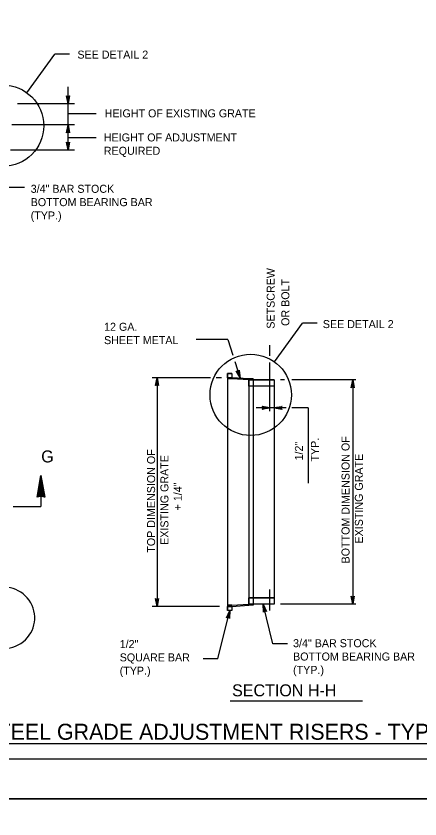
# Model space of a CAD drawing. Extents: x 2087776 to 2104538, y 970919 to 982612.
# Drawn here: x 2091419 to 2091915, y 974792 to 975780 of the extents above; entities that cross this region are included whole.
import ezdxf

# ---------------------------------------------------------------- set-up
doc = ezdxf.new("R2010")
doc.units = 0
doc.layers.add('1', color=7, linetype='Continuous')
doc.layers.add('PLT-BNDY', color=7, linetype='Continuous')

msp = doc.modelspace()

# ---------------------------------------------------------------- linework, layer by layer
at = {"layer": '1'}
for p, q in [((2091431.91, 975685.56), (2091466.26, 975733.02)), ((2091484.12, 975733.02), (2091466.26, 975733.02)), ((2091482.52, 975614.91), (2091482.52, 975693.09)), ((2091490.58, 975672.19), (2091420.12, 975672.19)), ((2091517.03, 975659.8), (2091482.52, 975659.8)), ((2091490.58, 975646.16), (2091413.39, 975646.16)), ((2091517.03, 975630.04), (2091482.52, 975630.04)), ((2091490.58, 975614.91), (2091411.71, 975614.91)), ((2091428.93, 975569.08), (2091379.71, 975569.08)), ((2091736.35, 975354.54), (2091770.71, 975402)), ((2091788.56, 975402), (2091770.71, 975402)), ((2091678.76, 975382.13), (2091639.94, 975382.13)), ((2091678.76, 975382.13), (2091684.95, 975362.94)), ((2091730.75, 975361.93), (2091730.75, 975375.1)), ((2091687.44, 975355.19), (2091694.12, 975334.48)), ((2091730.75, 975294.15), (2091730.75, 975353.99)), ((2091657.77, 975335.12), (2091585.72, 975335.12)), ((2091591.96, 975335.12), (2091591.96, 975053.87)), ((2091671.09, 975335.12), (2091664.54, 975335.12)), ((2091683.89, 975340.33), (2091678.67, 975340.33)), ((2091678.67, 975340.33), (2091678.67, 975048.65)), ((2091683.89, 975335.12), (2091678.67, 975335.12)), ((2091683.89, 975333.82), (2091678.67, 975333.82)), ((2091683.89, 975340.33), (2091683.89, 975335.12)), ((2091704.71, 975333.82), (2091683.89, 975335.12)), ((2091704.71, 975332.52), (2091683.89, 975333.82)), ((2091709.92, 975333.82), (2091704.71, 975333.82)), ((2091735.96, 975332.52), (2091704.71, 975332.52)), ((2091704.71, 975332.52), (2091704.71, 975056.47)), ((2091709.92, 975333.82), (2091709.92, 975332.52)), ((2091709.92, 975332.52), (2091709.92, 975056.47)), ((2091735.96, 975332.52), (2091735.96, 975056.47)), ((2091748.71, 975332.52), (2091743.49, 975332.52)), ((2091836.27, 975332.52), (2091757.59, 975332.52)), ((2091832.49, 975332.52), (2091832.49, 975056.47)), ((2091735.96, 975324.7), (2091704.71, 975324.7)), ((2091750.82, 975297.98), (2091713.58, 975297.98)), ((2091777.57, 975297.98), (2091757.59, 975297.98)), ((2091777.57, 975297.98), (2091777.57, 975205.19)), ((2091449.12, 975188.99), (2091449.12, 975176.65)), ((2091415, 975176.65), (2091449.12, 975176.65)), ((2091730.75, 975048.64), (2091730.75, 975074.57)), ((2091683.89, 975055.17), (2091704.71, 975056.47)), ((2091735.96, 975064.28), (2091704.71, 975064.28)), ((2091735.96, 975056.47), (2091704.71, 975056.47)), ((2091709.92, 975056.47), (2091709.92, 975055.17)), ((2091734.32, 975007.89), (2091722.24, 975056.47)), ((2091836.27, 975056.47), (2091743.49, 975056.47)), ((2091668.67, 975053.87), (2091585.72, 975053.87)), ((2091666.63, 974989.13), (2091681.43, 975048.65)), ((2091683.89, 975055.17), (2091678.67, 975055.17)), ((2091683.89, 975053.87), (2091678.67, 975053.87)), ((2091683.89, 975048.65), (2091678.67, 975048.65)), ((2091683.89, 975053.87), (2091704.71, 975055.17)), ((2091683.89, 975053.87), (2091683.89, 975048.65)), ((2091709.92, 975055.17), (2091704.71, 975055.17)), ((2091752.34, 975007.89), (2091734.32, 975007.89)), ((2091666.63, 974989.13), (2091648.78, 974989.13)), ((2091681.81, 974937.55), (2091844.48, 974937.55)), ((2092156.02, 974884.64), (2091188.97, 974884.64))]:
    msp.add_line(p, q, dxfattribs=at)
for points in [[(2093241.55, 974866.19), (2093241.55, 976716.58), (2090662.81, 976716.58), (2090662.81, 974866.19), (2093241.55, 974866.19), (2093241.55, 974952.67), (2092585.39, 974952.67), (2092585.39, 975164.86), (2093241.55, 975164.86), (2093241.55, 975259.89), (2092585.39, 975259.89), (2092585.39, 974866.19), (2092843.92, 974866.19), (2092843.92, 974952.67), (2092843.92, 974866.19), (2093096.55, 974866.19), (2093096.55, 974952.67), (2093096.55, 974912.26), (2093241.55, 974912.26)], [(2091482.52, 975672.19), (2091480.68, 975681.98), (2091480.94, 975681.6), (2091481.2, 975681.23), (2091481.53, 975681.03), (2091481.86, 975680.84), (2091482.19, 975680.78), (2091482.52, 975680.72), (2091482.84, 975680.78), (2091483.17, 975680.84), (2091483.5, 975681.03), (2091483.83, 975681.23), (2091484.09, 975681.6), (2091484.35, 975681.98), (2091482.52, 975672.19), (2091484.09, 975681.6), (2091483.83, 975681.23), (2091482.52, 975672.19), (2091483.5, 975681.03), (2091483.17, 975680.84), (2091482.52, 975672.19), (2091482.84, 975680.78), (2091482.52, 975680.72), (2091482.52, 975672.19), (2091482.19, 975680.78), (2091481.86, 975680.84), (2091482.52, 975672.19), (2091481.53, 975681.03), (2091481.2, 975681.23), (2091482.52, 975672.19), (2091480.94, 975681.6)], [(2091482.52, 975646.16), (2091484.35, 975636.37), (2091484.09, 975636.75), (2091483.83, 975637.13), (2091483.5, 975637.32), (2091483.17, 975637.51), (2091482.84, 975637.57), (2091482.52, 975637.63), (2091482.19, 975637.57), (2091481.86, 975637.51), (2091481.53, 975637.32), (2091481.2, 975637.13), (2091480.94, 975636.75), (2091480.68, 975636.37), (2091482.52, 975646.16), (2091480.94, 975636.75), (2091481.2, 975637.13), (2091482.52, 975646.16), (2091481.53, 975637.32), (2091481.86, 975637.51), (2091482.52, 975646.16), (2091482.19, 975637.57), (2091482.52, 975637.63), (2091482.52, 975646.16), (2091482.84, 975637.57), (2091483.17, 975637.51), (2091482.52, 975646.16), (2091483.5, 975637.32), (2091483.83, 975637.13), (2091482.52, 975646.16), (2091484.09, 975636.75)], [(2091482.52, 975614.91), (2091480.68, 975624.69), (2091480.94, 975624.32), (2091481.2, 975623.94), (2091481.53, 975623.74), (2091481.86, 975623.55), (2091482.19, 975623.49), (2091482.52, 975623.44), (2091482.84, 975623.49), (2091483.17, 975623.55), (2091483.5, 975623.74), (2091483.83, 975623.94), (2091484.09, 975624.32), (2091484.35, 975624.69), (2091482.52, 975614.91), (2091484.09, 975624.32), (2091483.83, 975623.94), (2091482.52, 975614.91), (2091483.5, 975623.74), (2091483.17, 975623.55), (2091482.52, 975614.91), (2091482.84, 975623.49), (2091482.52, 975623.44), (2091482.52, 975614.91), (2091482.19, 975623.49), (2091481.86, 975623.55), (2091482.52, 975614.91), (2091481.53, 975623.74), (2091481.2, 975623.94), (2091482.52, 975614.91), (2091480.94, 975624.32)], [(2091694.12, 975334.48), (2091689.37, 975343.23), (2091689.74, 975342.95), (2091690.1, 975342.67), (2091690.47, 975342.59), (2091690.84, 975342.5), (2091691.17, 975342.55), (2091691.5, 975342.6), (2091691.8, 975342.75), (2091692.09, 975342.91), (2091692.35, 975343.19), (2091692.6, 975343.48), (2091692.73, 975343.92), (2091692.86, 975344.36), (2091694.12, 975334.48), (2091692.73, 975343.92), (2091692.6, 975343.48), (2091694.12, 975334.48), (2091692.35, 975343.19), (2091692.09, 975342.91), (2091694.12, 975334.48), (2091691.8, 975342.75), (2091691.5, 975342.6), (2091694.12, 975334.48), (2091691.17, 975342.55), (2091690.84, 975342.5), (2091694.12, 975334.48), (2091690.47, 975342.59), (2091690.1, 975342.67), (2091694.12, 975334.48), (2091689.74, 975342.95)], [(2091591.96, 975335.12), (2091593.79, 975325.33), (2091593.53, 975325.71), (2091593.27, 975326.09), (2091592.94, 975326.28), (2091592.61, 975326.47), (2091592.28, 975326.53), (2091591.96, 975326.59), (2091591.63, 975326.53), (2091591.3, 975326.47), (2091590.97, 975326.28), (2091590.64, 975326.09), (2091590.38, 975325.71), (2091590.12, 975325.33), (2091591.96, 975335.12), (2091590.38, 975325.71), (2091590.64, 975326.09), (2091591.96, 975335.12), (2091590.97, 975326.28), (2091591.3, 975326.47), (2091591.96, 975335.12), (2091591.63, 975326.53), (2091591.96, 975326.59), (2091591.96, 975335.12), (2091592.28, 975326.53), (2091592.61, 975326.47), (2091591.96, 975335.12), (2091592.94, 975326.28), (2091593.27, 975326.09), (2091591.96, 975335.12), (2091593.53, 975325.71)], [(2091832.49, 975332.52), (2091834.32, 975322.73), (2091834.06, 975323.11), (2091833.8, 975323.49), (2091833.47, 975323.68), (2091833.14, 975323.87), (2091832.82, 975323.93), (2091832.49, 975323.99), (2091832.16, 975323.93), (2091831.83, 975323.87), (2091831.5, 975323.68), (2091831.17, 975323.49), (2091830.91, 975323.11), (2091830.65, 975322.73), (2091832.49, 975332.52), (2091830.91, 975323.11), (2091831.17, 975323.49), (2091832.49, 975332.52), (2091831.5, 975323.68), (2091831.83, 975323.87), (2091832.49, 975332.52), (2091832.16, 975323.93), (2091832.49, 975323.99), (2091832.49, 975332.52), (2091832.82, 975323.93), (2091833.14, 975323.87), (2091832.49, 975332.52), (2091833.47, 975323.68), (2091833.8, 975323.49), (2091832.49, 975332.52), (2091834.06, 975323.11)], [(2091730.75, 975297.98), (2091720.96, 975296.14), (2091721.34, 975296.41), (2091721.72, 975296.67), (2091721.91, 975297), (2091722.11, 975297.32), (2091722.16, 975297.65), (2091722.22, 975297.98), (2091722.16, 975298.31), (2091722.11, 975298.64), (2091721.91, 975298.96), (2091721.72, 975299.29), (2091721.34, 975299.55), (2091720.96, 975299.81), (2091730.75, 975297.98), (2091721.34, 975299.55), (2091721.72, 975299.29), (2091730.75, 975297.98), (2091721.91, 975298.96), (2091722.11, 975298.64), (2091730.75, 975297.98), (2091722.16, 975298.31), (2091722.22, 975297.98), (2091730.75, 975297.98), (2091722.16, 975297.65), (2091722.11, 975297.32), (2091730.75, 975297.98), (2091721.91, 975297), (2091721.72, 975296.67), (2091730.75, 975297.98), (2091721.34, 975296.41)], [(2091735.96, 975297.98), (2091745.75, 975299.81), (2091745.37, 975299.55), (2091744.99, 975299.29), (2091744.8, 975298.96), (2091744.61, 975298.64), (2091744.55, 975298.31), (2091744.49, 975297.98), (2091744.55, 975297.65), (2091744.61, 975297.32), (2091744.8, 975297), (2091744.99, 975296.67), (2091745.37, 975296.41), (2091745.75, 975296.14), (2091735.96, 975297.98), (2091745.37, 975296.41), (2091744.99, 975296.67), (2091735.96, 975297.98), (2091744.8, 975297), (2091744.61, 975297.32), (2091735.96, 975297.98), (2091744.55, 975297.65), (2091744.49, 975297.98), (2091735.96, 975297.98), (2091744.55, 975298.31), (2091744.61, 975298.64), (2091735.96, 975297.98), (2091744.8, 975298.96), (2091744.99, 975299.29), (2091735.96, 975297.98), (2091745.37, 975299.55)], [(2091444.38, 975188.07), (2091449.12, 975214.94), (2091453.74, 975188.07), (2091453.14, 975188.37), (2091453.2, 975191.21), (2091452.6, 975194.69), (2091452.53, 975188.56), (2091451.91, 975188.68), (2091451.88, 975198.87), (2091451.27, 975202.48), (2091451.28, 975188.85), (2091450.61, 975188.98), (2091450.63, 975206.16), (2091449.93, 975210.26), (2091449.95, 975189.06), (2091449.35, 975189.02), (2091449.33, 975213.71), (2091449.11, 975214.91), (2091448.51, 975211.46), (2091448.67, 975189.1), (2091448.05, 975189.01), (2091447.9, 975208.03), (2091447.3, 975204.64), (2091447.3, 975188.9), (2091446.72, 975188.89), (2091446.62, 975200.8), (2091445.93, 975196.92), (2091446, 975188.68), (2091445.33, 975188.51), (2091445.37, 975193.71), (2091444.68, 975189.77), (2091444.83, 975188.26)], [(2091832.49, 975056.47), (2091830.65, 975066.25), (2091830.91, 975065.88), (2091831.17, 975065.5), (2091831.5, 975065.3), (2091831.83, 975065.11), (2091832.16, 975065.05), (2091832.49, 975065), (2091832.82, 975065.05), (2091833.14, 975065.11), (2091833.47, 975065.3), (2091833.8, 975065.5), (2091834.06, 975065.88), (2091834.32, 975066.25), (2091832.49, 975056.47), (2091834.06, 975065.88), (2091833.8, 975065.5), (2091832.49, 975056.47), (2091833.47, 975065.3), (2091833.14, 975065.11), (2091832.49, 975056.47), (2091832.82, 975065.05), (2091832.49, 975065), (2091832.49, 975056.47), (2091832.16, 975065.05), (2091831.83, 975065.11), (2091832.49, 975056.47), (2091831.5, 975065.3), (2091831.17, 975065.5), (2091832.49, 975056.47), (2091830.91, 975065.88)], [(2091591.96, 975053.87), (2091590.12, 975063.65), (2091590.38, 975063.28), (2091590.64, 975062.9), (2091590.97, 975062.7), (2091591.3, 975062.51), (2091591.63, 975062.45), (2091591.96, 975062.4), (2091592.28, 975062.45), (2091592.61, 975062.51), (2091592.94, 975062.7), (2091593.27, 975062.9), (2091593.53, 975063.28), (2091593.79, 975063.65), (2091591.96, 975053.87), (2091593.53, 975063.28), (2091593.27, 975062.9), (2091591.96, 975053.87), (2091592.94, 975062.7), (2091592.61, 975062.51), (2091591.96, 975053.87), (2091592.28, 975062.45), (2091591.96, 975062.4), (2091591.96, 975053.87), (2091591.63, 975062.45), (2091591.3, 975062.51), (2091591.96, 975053.87), (2091590.97, 975062.7), (2091590.64, 975062.9), (2091591.96, 975053.87), (2091590.38, 975063.28)], [(2091722.24, 975056.47), (2091726.38, 975047.41), (2091725.69, 975048.02), (2091724.96, 975048.24), (2091724.3, 975048.19), (2091723.69, 975047.92), (2091723.15, 975047.39), (2091722.82, 975046.53), (2091722.24, 975056.47), (2091723.15, 975047.39), (2091723.69, 975047.92), (2091722.24, 975056.47), (2091724.3, 975048.19), (2091724.96, 975048.24), (2091722.24, 975056.47), (2091725.69, 975048.02)], [(2091681.43, 975048.65), (2091680.85, 975038.72), (2091680.52, 975039.57), (2091679.98, 975040.11), (2091679.37, 975040.38), (2091678.71, 975040.43), (2091677.98, 975040.21), (2091677.29, 975039.6), (2091681.43, 975048.65), (2091677.98, 975040.21), (2091678.71, 975040.43), (2091681.43, 975048.65), (2091679.37, 975040.38), (2091679.98, 975040.11), (2091681.43, 975048.65), (2091680.52, 975039.57)]]:
    msp.add_lwpolyline(points, dxfattribs=at)
for points in [[(2091678.67, 975335.12), (2091678.67, 975340.33), (2091683.89, 975340.33), (2091683.89, 975335.12)], [(2091735.96, 975332.52), (2091735.96, 975324.7), (2091704.71, 975324.7), (2091704.71, 975332.52)], [(2091735.96, 975064.28), (2091735.96, 975056.47), (2091704.71, 975056.47), (2091704.71, 975064.28)], [(2091678.67, 975048.65), (2091678.67, 975053.87), (2091683.89, 975053.87), (2091683.89, 975048.65)]]:
    msp.add_lwpolyline(points, close=True, dxfattribs=at)
for centre in [(2091402.59, 975645.05), (2091707.03, 975314.03)]:
    msp.add_circle(centre, 50, dxfattribs=at)
for centre, radius, start, end in [((2091449.07, 975176.54), 12.44, 67.87619, 112.12381), ((2091404.07, 975039.74), 37.5, 129.38921, 116.64945)]:
    msp.add_arc(centre, radius, start, end, dxfattribs=at)
at = {"layer": 'PLT-BNDY'}
for points in [[(2090534.86, 976765.79), (2093294.05, 976765.79), (2093294.05, 974816.97), (2090534.86, 974816.97)], [(2090534.86, 974816.97), (2093294.05, 974816.97), (2093294.05, 972868.16), (2090534.86, 972868.16)]]:
    msp.add_lwpolyline(points, close=True, dxfattribs=at)

# ---------------------------------------------------------------- texts
at = {"layer": '1'}
for s, height, rotation, p in [('SEE DETAIL 2', 9.8425, 360, (2091493.94, 975727.62)), ('  SETSCREW', 9.843, 90, (2091736.51, 975388.07)), ('OR BOLT', 9.843, 90, (2091754.56, 975398.84)), ('SEE DETAIL 2', 9.8425, 360, (2091795.72, 975396.13)), ('1/2"', 9.843, 90, (2091771.26, 975233.35)), ('TYP.', 9.843, 90, (2091790.95, 975231.96)), ('BOTTOM DIMENSION OF', 9.8425, 90, (2091828.56, 975106.68)), ('TOP DIMENSION OF', 9.8425, 90, (2091589.48, 975119.87)), ('EXISTING GRATE', 9.8425, 90, (2091605.88, 975129.44)), ('EXISTING GRATE', 9.8425, 90, (2091844.97, 975131.1)), ('+ 1/4"', 9.843, 90, (2091622.29, 975171.91)), ('SECTION H-H', 14.7638, 360, (2091684.13, 974943.18))]:
    msp.add_text(s, height=height, rotation=rotation, dxfattribs=at).set_placement(p)
for s, height, p in [('HEIGHT OF EXISTING GRATE', 9.8425, (2091527.45, 975655.37)), ('HEIGHT OF ADJUSTMENT', 9.8425, (2091526.44, 975625.73)), ('REQUIRED', 9.843, (2091526.44, 975609.33)), ('3/4" BAR STOCK', 9.8425, (2091436.53, 975562.55)), ('BOTTOM BEARING BAR', 9.8425, (2091436.53, 975546.14)), ('(TYP.)', 9.843, (2091436.53, 975529.74)), ('12 GA.', 9.843, (2091526.76, 975392.81)), ('SHEET METAL', 9.8425, (2091526.76, 975376.4)), ('G', 14.76, (2091449.48, 975230.89)), ('1/2"', 9.843, (2091545.95, 975002.58)), ('3/4" BAR STOCK', 9.8425, (2091759.13, 975003.63)), ('SQUARE BAR', 9.843, (2091545.95, 974986.17)), ('BOTTOM BEARING BAR', 9.8425, (2091759.13, 974987.22)), ('(TYP.)', 9.843, (2091545.95, 974969.77)), ('(TYP.)', 9.843, (2091759.13, 974970.82)), ('STRUCTURAL STEEL GRADE ADJUSTMENT RISERS - TYPE 2', 19.685, (2091193.84, 974889.75))]:
    msp.add_text(s, height=height, dxfattribs=at).set_placement(p)

doc.saveas('drawing.dxf')
